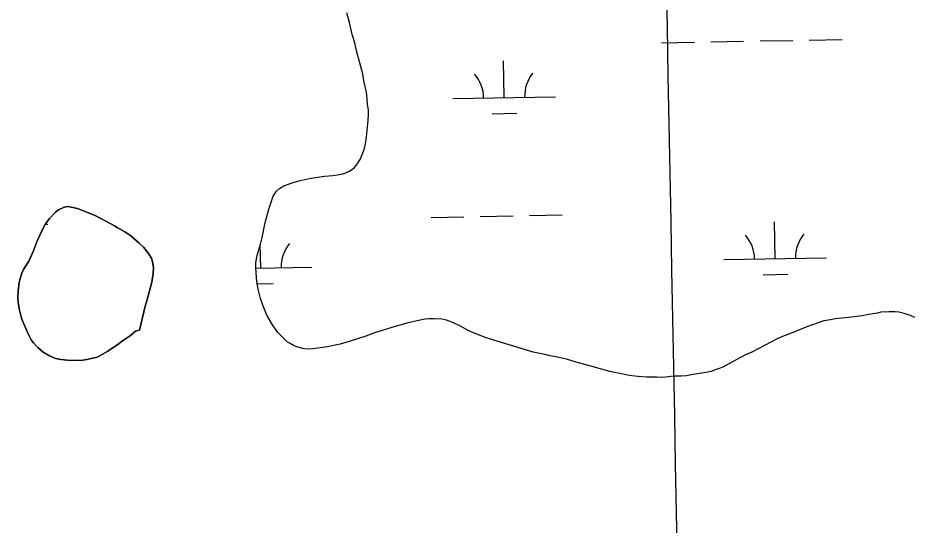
# Model space of a CAD drawing. Extents: x 3957609 to 3995875, y 234277 to 260273.
# Drawn here: x 3976979 to 3977853, y 251065 to 251559 of the extents above; entities that cross this region are included whole.
import ezdxf

# ---------------------------------------------------------------- set-up
doc = ezdxf.new("R2010")
doc.units = 0
for name, color, linetype in [('V-GRID-MAJR', 7, 'Continuous'), ('V-TOPO-SHOR', 7, 'Continuous'), ('V-WETL-SWMP', 7, 'Continuous')]:
    doc.layers.add(name, color=color, linetype=linetype)

msp = doc.modelspace()

# ---------------------------------------------------------------- linework, layer by layer
at = {"layer": 'V-GRID-MAJR'}
msp.add_spline([(3977833.033, 240002.205), (3977775.362, 243028.63), (3977659.886, 249088.434), (3977544.411, 255148.228), (3977486.607, 258181.601)], degree=3, dxfattribs=at)
at = {"layer": 'V-TOPO-SHOR'}
for points in [[(3977248.102, 251239.912), (3977244.885, 251241.694), (3977242.202, 251243.478), (3977235.222, 251250.255), (3977233.076, 251252.573), (3977227.704, 251259.888), (3977224.48, 251265.422), (3977222.33, 251269.348), (3977218.203, 251279.346), (3977216.229, 251285.775), (3977213.892, 251294.704), (3977212.629, 251302.384), (3977211.357, 251315.602), (3977211.529, 251320.784), (3977212.946, 251327.753), (3977215.965, 251338.835), (3977217.562, 251345.267), (3977220.755, 251359.745), (3977222.174, 251365.643), (3977224.128, 251372.791), (3977228.572, 251385.66), (3977231.782, 251390.489), (3977234.456, 251393.174), (3977238.741, 251395.681), (3977246.953, 251398.552), (3977253.382, 251400.35), (3977265.168, 251403.05), (3977278.564, 251405.036), (3977286.602, 251405.585), (3977295.175, 251407.029), (3977298.391, 251407.926), (3977302.853, 251410.076), (3977307.314, 251413.3), (3977309.81, 251415.626), (3977313.376, 251421.17), (3977317.29, 251431.181), (3977318.531, 251436.721), (3977319.413, 251442.975), (3977321.175, 251459.415), (3977321.523, 251465.667), (3977321.515, 251469.778), (3977320.614, 251475.313), (3977319.704, 251484.601), (3977319.164, 251488.175), (3977317.003, 251498.175), (3977315.741, 251504.962), (3977314.484, 251509.427), (3977313.044, 251515.675), (3977310.169, 251526.034), (3977308.371, 251533.534), (3977306.753, 251539.426), (3977305.495, 251543.354), (3977302.798, 251554.962), (3977300.281, 251564.25)], [(3976979.761, 251281.749), (3976981.022, 251274.247), (3976983.001, 251266.389), (3976984.795, 251261.57), (3976989.278, 251251.213), (3976992.325, 251245.323), (3976994.652, 251242.468), (3976998.768, 251238.01), (3977003.956, 251233.373), (3977009.678, 251229.988), (3977015.937, 251227.317), (3977021.655, 251226.076), (3977030.766, 251225.375), (3977042.737, 251225.574), (3977046.667, 251226.117), (3977056.665, 251228.634), (3977060.415, 251230.426), (3977067.196, 251234.368), (3977072.193, 251237.77), (3977077.012, 251240.815), (3977081.475, 251244.395), (3977086.292, 251247.797), (3977088.968, 251249.409), (3977093.963, 251253.705), (3977098.072, 251254.963), (3977103.573, 251278.376), (3977105.17, 251283.381), (3977109.964, 251301.788), (3977111.382, 251310.187), (3977111.73, 251316.083), (3977110.827, 251321.619), (3977109.571, 251325.013), (3977106.704, 251329.653), (3977102.229, 251335.541), (3977097.398, 251340.178), (3977089.706, 251346.777), (3977083.623, 251350.875), (3977076.293, 251354.973), (3977073.61, 251356.755), (3977070.571, 251358.178), (3977054.656, 251366.55), (3977044.111, 251370.999), (3977037.496, 251373.491), (3977028.38, 251375.619), (3977024.452, 251374.898), (3977018.919, 251372.209), (3977015.705, 251369.702), (3977009.821, 251363.441), (3977006.078, 251357.895), (3977003.761, 251353.605), (3976998.598, 251342.519), (3976994.328, 251331.615), (3976991.838, 251325.715), (3976990.056, 251322.139), (3976984.889, 251314.093), (3976983.107, 251310.517), (3976981.51, 251305.153), (3976980.623, 251301.401), (3976979.564, 251292.824), (3976979.394, 251286.392), (3976979.761, 251281.749)], [(3977854.4, 251267.331), (3977850.11, 251269.111), (3977847.07, 251270.178), (3977844.033, 251271.066), (3977838.672, 251272.307), (3977835.098, 251272.66), (3977829.202, 251272.83), (3977821.163, 251272.281), (3977818.126, 251271.56), (3977809.197, 251270.116), (3977802.946, 251268.857), (3977792.766, 251267.411), (3977776.867, 251265.776), (3977772.046, 251265.053), (3977765.615, 251263.794), (3977749.01, 251258.049), (3977731.514, 251250.875), (3977726.873, 251249.259), (3977720.266, 251246.39), (3977695.277, 251233.309), (3977689.206, 251230.62), (3977679.569, 251225.603), (3977667.074, 251218.793), (3977663.502, 251217.358), (3977659.576, 251216.1), (3977655.824, 251214.666), (3977652.611, 251213.767), (3977636.358, 251211.24), (3977631.537, 251210.339), (3977626.534, 251209.975), (3977618.851, 251209.962), (3977611.35, 251209.057), (3977606.17, 251208.69), (3977602.597, 251208.862), (3977592.77, 251208.848), (3977584.552, 251209.549), (3977578.297, 251210.253), (3977574.189, 251210.962), (3977568.29, 251212.381), (3977558.282, 251214.331), (3977532.367, 251221.257), (3977524.146, 251223.743), (3977514.494, 251226.408), (3977502.697, 251229.068), (3977498.23, 251229.777), (3977495.013, 251230.663), (3977486.973, 251232.259), (3977482.145, 251233.502), (3977435.318, 251247.717), (3977429.596, 251250.031), (3977425.485, 251251.455), (3977419.407, 251254.303), (3977411.18, 251258.756), (3977404.209, 251261.961), (3977397.594, 251264.451), (3977392.947, 251265.694), (3977385.443, 251266.039), (3977380.264, 251265.852), (3977376.868, 251265.49), (3977371.869, 251264.589), (3977358.831, 251261.707), (3977344.188, 251257.576), (3977333.653, 251254.342), (3977327.405, 251252.19), (3977318.834, 251248.96), (3977303.656, 251244.113), (3977293.658, 251241.237), (3977281.155, 251238.538), (3977267.402, 251236.549), (3977260.972, 251236.361), (3977257.398, 251236.891), (3977251.5, 251238.489), (3977248.102, 251239.912)]]:
    msp.add_lwpolyline(points, dxfattribs=at)
at = {"layer": 'V-WETL-SWMP'}
for p, q in [((3977607.407, 251535.184), (3977639.401, 251535.766)), ((3977655.399, 251536.057), (3977687.393, 251536.638)), ((3977703.391, 251536.929), (3977735.385, 251537.511)), ((3977751.383, 251537.802), (3977783.378, 251538.384)), ((3977453.763, 251481.64), (3977453.108, 251517.634)), ((3977403.771, 251480.731), (3977503.754, 251482.549)), ((3977442.045, 251465.993), (3977466.041, 251466.43)), ((3977382.465, 251364.892), (3977414.46, 251365.474)), ((3977430.457, 251365.765), (3977462.452, 251366.347)), ((3977478.45, 251366.638), (3977510.444, 251367.219)), ((3977006.182, 251358.05), (3977008.619, 251358.095)), ((3977718.098, 251324.558), (3977717.444, 251360.552)), ((3977216.273, 251315.433), (3977215.855, 251338.43)), ((3977668.106, 251323.649), (3977768.09, 251325.467)), ((3977211.382, 251315.344), (3977266.265, 251316.342)), ((3977706.381, 251308.911), (3977730.377, 251309.347)), ((3977213.031, 251299.94), (3977228.552, 251300.223))]:
    msp.add_line(p, q, dxfattribs=at)
for points in [[(3977321.522, 251465.668), (3977321.515, 251469.777), (3977320.613, 251475.313), (3977319.705, 251484.602), (3977319.163, 251488.174), (3977317.003, 251498.175), (3977315.741, 251504.962), (3977314.484, 251509.426), (3977313.044, 251515.676), (3977310.169, 251526.034), (3977308.371, 251533.534), (3977306.753, 251539.427), (3977305.496, 251543.355), (3977302.798, 251554.963), (3977300.282, 251564.249)], [(3977792.766, 251267.41), (3977776.868, 251265.777), (3977772.046, 251265.054), (3977765.616, 251263.794), (3977749.011, 251258.05), (3977731.515, 251250.876), (3977726.873, 251249.26), (3977720.267, 251246.391), (3977695.277, 251233.309), (3977689.207, 251230.62), (3977679.568, 251225.602), (3977667.074, 251218.793), (3977663.503, 251217.358), (3977659.575, 251216.101), (3977655.825, 251214.666), (3977652.611, 251213.768), (3977636.358, 251211.24), (3977631.536, 251210.339), (3977626.534, 251209.974), (3977618.852, 251209.962), (3977611.35, 251209.056), (3977606.17, 251208.691), (3977602.597, 251208.863), (3977592.771, 251208.848), (3977584.552, 251209.549), (3977578.298, 251210.253), (3977574.188, 251210.961), (3977568.29, 251212.381), (3977558.282, 251214.33), (3977532.367, 251221.256), (3977524.145, 251223.744), (3977514.493, 251226.408), (3977502.698, 251229.069), (3977498.231, 251229.776), (3977495.013, 251230.664), (3977486.972, 251232.259), (3977482.146, 251233.502), (3977435.317, 251247.718), (3977429.596, 251250.032), (3977425.485, 251251.454), (3977419.406, 251254.303), (3977411.181, 251258.756), (3977404.208, 251261.96), (3977397.594, 251264.451), (3977392.947, 251265.694), (3977385.443, 251266.039), (3977380.263, 251265.852), (3977376.869, 251265.489), (3977371.868, 251264.588), (3977358.831, 251261.708), (3977344.189, 251257.576), (3977333.653, 251254.343), (3977327.404, 251252.189), (3977318.834, 251248.96), (3977303.656, 251244.112), (3977293.657, 251241.237), (3977281.155, 251238.537), (3977267.403, 251236.55), (3977260.971, 251236.361), (3977257.397, 251236.891), (3977251.499, 251238.489), (3977248.103, 251239.913), (3977244.884, 251241.694), (3977242.202, 251243.477), (3977235.223, 251250.254), (3977233.076, 251252.573), (3977227.704, 251259.889), (3977224.48, 251265.422), (3977222.33, 251269.349), (3977218.204, 251279.347), (3977216.229, 251285.775), (3977213.892, 251294.704), (3977212.629, 251302.384), (3977211.357, 251315.602), (3977211.528, 251320.783), (3977212.946, 251327.753), (3977215.965, 251338.834), (3977217.562, 251345.268), (3977220.755, 251359.744), (3977222.174, 251365.642), (3977224.128, 251372.791), (3977228.573, 251385.661), (3977231.781, 251390.49), (3977234.457, 251393.174), (3977238.74, 251395.682), (3977246.954, 251398.553), (3977253.382, 251400.35), (3977265.169, 251403.049), (3977278.564, 251405.036), (3977286.603, 251405.585), (3977295.176, 251407.028), (3977298.39, 251407.926), (3977302.853, 251410.077), (3977307.314, 251413.3), (3977309.811, 251415.627), (3977313.375, 251421.171), (3977317.29, 251431.181), (3977318.531, 251436.721), (3977319.414, 251442.976), (3977321.174, 251459.414), (3977321.522, 251465.668)], [(3977854.4, 251267.331), (3977850.11, 251269.111), (3977847.071, 251270.178), (3977844.033, 251271.066), (3977838.671, 251272.308), (3977835.097, 251272.66), (3977829.202, 251272.829), (3977821.163, 251272.28), (3977818.127, 251271.56), (3977809.197, 251270.117), (3977802.946, 251268.856), (3977792.766, 251267.41)]]:
    msp.add_lwpolyline(points, dxfattribs=at)
msp.add_lwpolyline([(3976981.023, 251274.247), (3976979.76, 251281.748), (3976979.395, 251286.392), (3976979.564, 251292.824), (3976980.622, 251301.401), (3976981.509, 251305.154), (3976983.108, 251310.517), (3976984.889, 251314.092), (3976990.057, 251322.14), (3976991.838, 251325.716), (3976994.329, 251331.616), (3976998.599, 251342.52), (3977003.762, 251353.605), (3977006.078, 251357.896), (3977009.821, 251363.441), (3977015.706, 251369.703), (3977018.918, 251372.209), (3977024.452, 251374.898), (3977028.381, 251375.619), (3977037.496, 251373.49), (3977044.11, 251370.999), (3977054.657, 251366.55), (3977070.571, 251358.179), (3977073.61, 251356.755), (3977076.293, 251354.973), (3977083.624, 251350.875), (3977089.705, 251346.776), (3977097.398, 251340.178), (3977102.229, 251335.541), (3977106.705, 251329.653), (3977109.571, 251325.013), (3977110.827, 251321.62), (3977111.729, 251316.083), (3977111.381, 251310.187), (3977109.965, 251301.788), (3977105.171, 251283.38), (3977103.572, 251278.375), (3977098.071, 251254.962), (3977093.964, 251253.705), (3977088.969, 251249.409), (3977086.292, 251247.797), (3977081.474, 251244.395), (3977077.013, 251240.815), (3977072.194, 251237.77), (3977067.197, 251234.368), (3977060.415, 251230.426), (3977056.666, 251228.634), (3977046.666, 251226.116), (3977042.736, 251225.574), (3977030.767, 251225.376), (3977021.655, 251226.076), (3977015.936, 251227.317), (3977009.679, 251229.987), (3977003.956, 251233.372), (3976998.768, 251238.009), (3976994.652, 251242.469), (3976992.325, 251245.323), (3976989.278, 251251.214), (3976984.795, 251261.569), (3976983.001, 251266.389)], close=True, dxfattribs=at)
for centre, start, end in [((3977398.52, 251481.11), 0.269879, 41.813537), ((3977508.988, 251483.119), 140.269876, 181.813534), ((3977662.856, 251324.028), 0.269879, 41.813537), ((3977773.323, 251326.037), 140.269876, 181.813534), ((3977271.498, 251316.912), 140.269876, 181.813534)]:
    msp.add_arc(centre, 35.246, start, end, dxfattribs=at)

doc.saveas('drawing.dxf')
